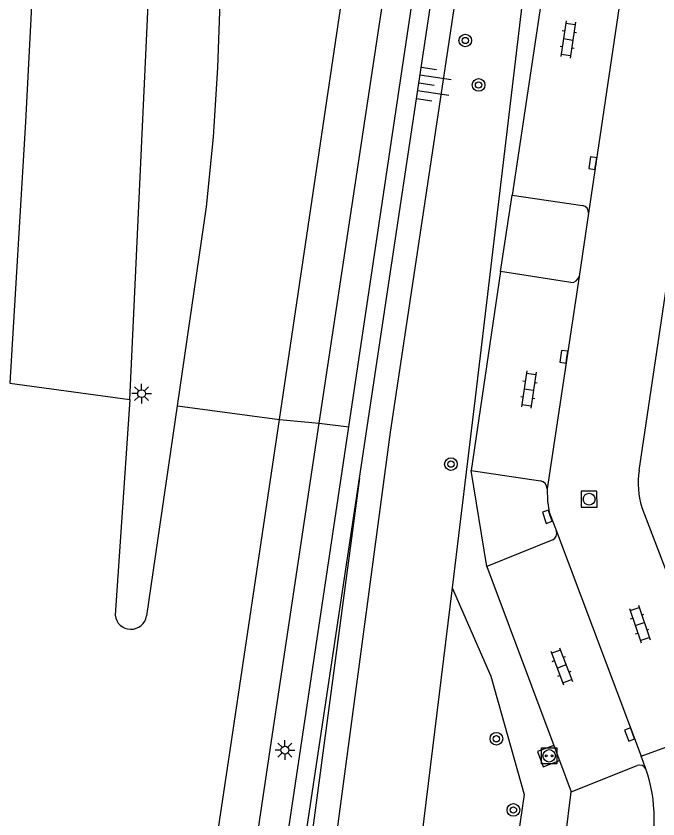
# Model space of a CAD drawing. Extents: x 131000 to 133014, y 396499 to 399001.
# Drawn here: x 132693.3 to 132734, y 397356 to 397406.8 of the extents above; entities that cross this region are included whole.
import ezdxf

# ---------------------------------------------------------------- set-up
doc = ezdxf.new("R2010")
doc.units = 0
for name, color, linetype in [('gg-knt-BGT kruinlijn', 7, 'Continuous'), ('gg-knt-bovenkant onderkant talud', 7, 'Continuous'), ('gg-knt-verharding', 7, 'Continuous'), ('gg-knt-verharding nz', 7, 'Continuous'), ('gt-grn-groengrens', 7, 'Continuous'), ('gt-grn-weggrens', 7, 'Continuous'), ('gt-symb-boom', 7, 'Continuous'), ('gt-symb-klinker verharding', 7, 'Continuous'), ('gt-symb-kolk', 7, 'Continuous'), ('gt-symb-laadpunt elektrisch vervoer', 7, 'Continuous'), ('gt-symb-lichtmast', 7, 'Continuous'), ('gt-symb-rioolschacht', 7, 'Continuous'), ('gt-symb-talud symbool', 7, 'Continuous')]:
    doc.layers.add(name, color=color, linetype=linetype)

# ---------------------------------------------------------------- blocks, each defined once
blk = doc.blocks.new('gt0-KOLK')
at = {"layer": 'gt-symb-kolk'}
blk.add_lwpolyline([(0, 0), (0.375, 0), (0.375, 0.4), (-0.375, 0.4), (-0.375, 0), (0, 0)], dxfattribs=at)
blk = doc.blocks.new('gt0-KL1')
at = {"layer": 'gt-symb-klinker verharding'}
for p, q in [((-1.15, 0.3), (1.15, 0.3)), ((-1, -0.3), (-1, 0.3)), ((-0.5, 0.3), (-0.5, 0.45)), ((0, -0.3), (0, 0.3)), ((0.5, 0.3), (0.5, 0.45)), ((1, -0.3), (1, 0.3)), ((-1.15, -0.3), (1.15, -0.3)), ((-0.5, -0.45), (-0.5, -0.3)), ((0.5, -0.45), (0.5, -0.3))]:
    blk.add_line(p, q, dxfattribs=at)
blk = doc.blocks.new('gt0-LEV')
at = {"layer": 'gt-symb-laadpunt elektrisch vervoer'}
blk.add_lwpolyline([(-0.486, 0.501), (0.486, 0.501), (0.486, -0.499), (-0.486, -0.499)], close=True, dxfattribs=at)
for centre, radius in [((0, 0), 0.393), ((-0.186, 0), 0.0566), ((0.186, 0), 0.0566)]:
    blk.add_circle(centre, radius, dxfattribs=at)
blk = doc.blocks.new('gt0-RS')
at = {"layer": 'gt-symb-rioolschacht'}
blk.add_lwpolyline([(-0.5, -0.5), (0.5, -0.5), (0.5, 0.5), (-0.5, 0.5)], close=True, dxfattribs=at)
blk.add_circle((0, 0), 0.375, dxfattribs=at)
blk = doc.blocks.new('gt0-BOOM')
at = {"layer": 'gt-symb-boom'}
for radius in [0.4, 0.2]:
    blk.add_circle((0, 0), radius, dxfattribs=at)
blk = doc.blocks.new('gt0-LMAST')
at = {"layer": 'gt-symb-lichtmast'}
for p, q in [((-0.005, 0.246), (-0.005, 0.621)), ((-0.182, 0.173), (-0.447, 0.438)), ((0.172, 0.173), (0.437, 0.438)), ((-0.255, -0.004), (-0.63, -0.004)), ((-0.182, -0.181), (-0.447, -0.446)), ((-0.005, -0.254), (-0.005, -0.629)), ((0.437, -0.446), (0.172, -0.181)), ((0.245, -0.004), (0.62, -0.004))]:
    blk.add_line(p, q, dxfattribs=at)
blk.add_circle((-0.005, -0.004), 0.25, dxfattribs=at)
blk = doc.blocks.new('gt0-TALUD_1')
at = {"layer": 'gt-symb-talud symbool'}
for p, q in [((0, -1), (0, 0)), ((-1, -1), (-1, 0)), ((-0.5, -2), (-0.5, 0)), ((0.5, -2), (0.5, 0)), ((1, -1), (1, 0))]:
    blk.add_line(p, q, dxfattribs=at)

msp = doc.modelspace()

# ---------------------------------------------------------------- linework, layer by layer
at = {"layer": 'gg-knt-BGT kruinlijn'}
msp.add_line((132703.667, 397301.54), (132715.089, 397377.557), dxfattribs=at)
msp.add_lwpolyline([(132715.089, 397377.557), (132725.23, 397445.05), (132727.53, 397459.63), (132729.864, 397468.766)], dxfattribs=at)
at = {"layer": 'gg-knt-bovenkant onderkant talud'}
msp.add_line((132720.965, 397370.624), (132713.372, 397308.912), dxfattribs=at)
msp.add_lwpolyline([(132732.352, 397466.08), (132722.434, 397382.651), (132720.965, 397370.624)], dxfattribs=at)
at = {"layer": 'gg-knt-verharding'}
for p, q in [((132700.541, 397382.558), (132705.955, 397500)), ((132712.545, 397381.042), (132718.948, 397423.481)), ((132727.393, 397413.004), (132724.772, 397395.482)), ((132724.772, 397395.482), (132729.233, 397394.83)), ((132729.616, 397394.358), (132729.022, 397390.348)), ((132724.041, 397390.648), (132722.169, 397378.058)), ((132728.5, 397389.962), (132724.041, 397390.648)), ((132700.541, 397382.558), (132699.602, 397368.89)), ((132701.606, 397368.844), (132703.552, 397382.154)), ((132722.169, 397378.058), (132726.573, 397377.405)), ((132727.342, 397373.664), (132723.166, 397371.966)), ((132723.166, 397371.966), (132727.408, 397360.633)), ((132732.949, 397359.949), (132738.233, 397361.927)), ((132727.408, 397360.633), (132727.766, 397359.678)), ((132727.766, 397359.678), (132728.509, 397357.692)), ((132728.509, 397357.692), (132732.697, 397359.357))]:
    msp.add_line(p, q, dxfattribs=at)
for points in [[(132714.417, 397380.823), (132720.259, 397419.894), (132725.024, 397451.541), (132726.029, 397456.965), (132727.322, 397462.076), (132729.073, 397468.353), (132731.494, 397475.704), (132734.342, 397482.665), (132737.084, 397488.738), (132740.639, 397497.843)], [(132732.824, 397378.048), (132739.328, 397421.756), (132745.563, 397464.097), (132750.291, 397496.008)], [(132696.261, 397449.01), (132695.588, 397436.59), (132694.926, 397419.341), (132693.935, 397400.139), (132692.935, 397383.578)], [(132703.552, 397382.154), (132705.396, 397394.761), (132705.837, 397399.164), (132706.115, 397403.58), (132706.259, 397407.69), (132705.361, 397423.559), (132705.008, 397435.887)], [(132710.019, 397381.287), (132715.855, 397420.526), (132716.2, 397423.721)], [(132680.923, 397186.07), (132702.679, 397332.157), (132707.007, 397361.032), (132710.019, 397381.287)], [(132682.697, 397185.662), (132683.116, 397188.252), (132683.775, 397188.793), (132694.882, 397262.57), (132699.24, 397292.075), (132705.103, 397331.241), (132709.448, 397360.51), (132712.545, 397381.042)], [(132702.593, 397301.709), (132706.979, 397331.128), (132714.417, 397380.823)], [(132726.988, 397376.897), (132727.022, 397376.14), (132727.116, 397375.414), (132727.576, 397374.219)], [(132732.983, 397375.717), (132737.717, 397363.334), (132738.233, 397361.927)], [(132727.408, 397360.633), (132726.378, 397360.247), (132726.735, 397359.292), (132727.766, 397359.678)]]:
    msp.add_lwpolyline(points, dxfattribs=at)
for centre, radius, start, end in [((132729.174, 397394.39), 0.444, 355.8049, 82.3096), ((132728.504, 397390.503), 0.541, 269.6073, 343.3559), ((132738.076, 397377.235), 5.315, 171.2041, 196.6002), ((132726.484, 397376.909), 0.504, 358.6191, 79.8736), ((132727.148, 397374.072), 0.452, 295.3515, 18.9258), ((132700.607, 397369.01), 1.012, 186.817, 350.5531), ((132732.87, 397358.976), 0.419, 26.8517, 114.4656), ((132724.308, 397356.033), 9.469, 340.8125, 19.316)]:
    msp.add_arc(centre, radius, start, end, dxfattribs=at)
at = {"layer": 'gg-knt-verharding nz'}
for p, q in [((132732.327, 397412.693), (132729.616, 397394.358)), ((132729.022, 397390.348), (132726.988, 397376.897)), ((132727.576, 397374.219), (132732.949, 397359.949)), ((132733.244, 397359.165), (132732.949, 397359.949))]:
    msp.add_line(p, q, dxfattribs=at)
at = {"layer": 'gt-grn-groengrens'}
for p, q in [((132724.041, 397390.648), (132724.772, 397395.482)), ((132723.166, 397371.966), (132722.169, 397378.058)), ((132715.089, 397377.557), (132704.938, 397301.347)), ((132726.964, 397345.204), (132728.509, 397357.692))]:
    msp.add_line(p, q, dxfattribs=at)
for points in [[(132732.352, 397466.08), (132730.831, 397465.996), (132730.922, 397466.762), (132730.902, 397466.77), (132729.001, 397459.327), (132726.712, 397444.822), (132717.044, 397380.477), (132706.619, 397302.605), (132706.438, 397301.116)], [(132720.965, 397370.624), (132723.426, 397365.03), (132725.525, 397357.534), (132718.329, 397308.362), (132713.372, 397308.912)]]:
    msp.add_lwpolyline(points, dxfattribs=at)
at = {"layer": 'gt-grn-weggrens'}
for p, q in [((132692.935, 397383.578), (132700.541, 397382.558)), ((132703.552, 397382.154), (132710.019, 397381.287)), ((132710.019, 397381.287), (132712.545, 397381.042)), ((132712.545, 397381.042), (132714.417, 397380.823))]:
    msp.add_line(p, q, dxfattribs=at)

# ---------------------------------------------------------------- block references
at = {"layer": 'gt-symb-boom'}
for p in [(132721.8, 397405.286), (132722.643, 397402.47), (132720.892, 397378.454), (132723.774, 397361.06), (132724.854, 397356.551)]:
    msp.add_blockref('gt0-BOOM', p, dxfattribs=at)
at = {"layer": 'gt-symb-klinker verharding'}
for p, rotation in [((132728.325, 397405.359), -98.340866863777), ((132725.833, 397383.177), -98.340866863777), ((132732.86, 397368.327), -71.32941658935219), ((132727.906, 397365.648), -69.26285188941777)]:
    msp.add_blockref('gt0-KL1', p, dxfattribs=dict(at, rotation=rotation))
at = {"layer": 'gt-symb-kolk'}
for p, rotation in [((132730.076, 397397.49), 81.54573827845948), ((132728.247, 397385.231), 81.37577126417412), ((132727.193, 397375.187), 108.85183578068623), ((132732.401, 397361.405), 110.6096929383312)]:
    msp.add_blockref('gt0-KOLK', p, dxfattribs=dict(at, rotation=rotation))
at = {"layer": 'gt-symb-laadpunt elektrisch vervoer'}
msp.add_blockref('gt0-LEV', (132727.119, 397359.98), dxfattribs=at)
at = {"layer": 'gt-symb-lichtmast'}
for p in [(132701.291, 397382.923), (132710.373, 397360.345)]:
    msp.add_blockref('gt0-LMAST', p, dxfattribs=at)
at = {"layer": 'gt-symb-rioolschacht', "rotation": 90.28647651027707}
msp.add_blockref('gt0-RS', (132729.652, 397376.237), dxfattribs=at)
at = {"layer": 'gt-symb-talud symbool', "xscale": 1.0000124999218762, "yscale": 1.0000124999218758, "rotation": 81.48906580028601}
msp.add_blockref('gt0-TALUD_1', (132718.848, 397402.587), dxfattribs=at)

doc.saveas('drawing.dxf')
